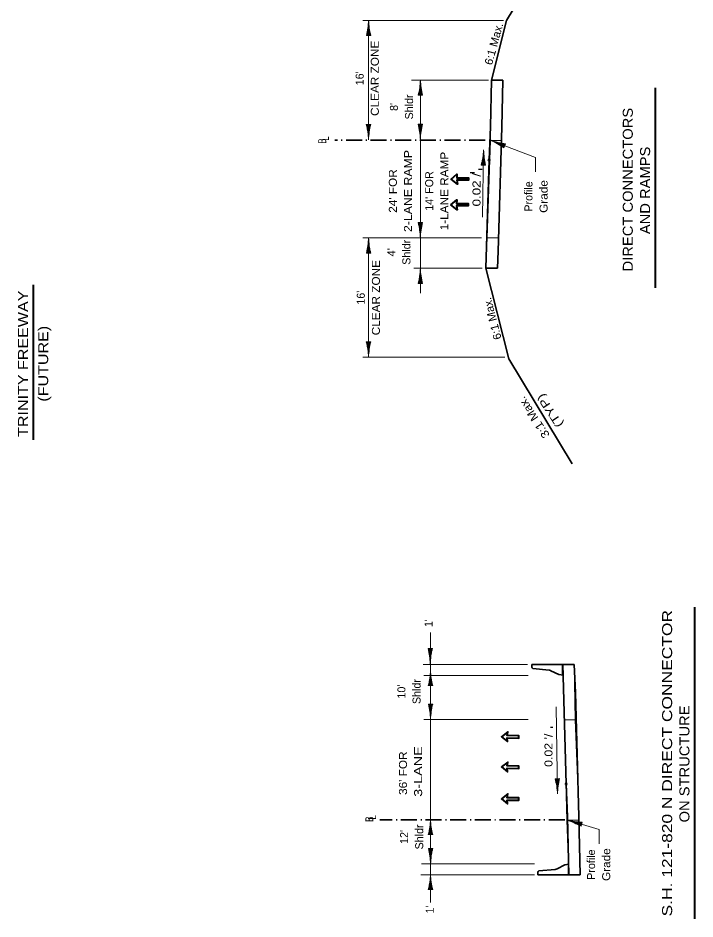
# Model space of a CAD drawing. Extents: x 2363427 to 2368559, y 6957299 to 6980140.
# Drawn here: x 2365332 to 2366516, y 6962663 to 6964238 of the extents above; entities that cross this region are included whole.
import ezdxf
from ezdxf.enums import TextEntityAlignment as Align

# ---------------------------------------------------------------- set-up
doc = ezdxf.new("R2010")
doc.units = 0
doc.header["$LTSCALE"] = 5.6
doc.header["$PDMODE"] = 32
doc.header["$PDSIZE"] = 2.8
doc.linetypes.add('DOT_DASHED', pattern=[7.7, 5, -1.2, 0.3, -1.2])
for name, color, linetype, lineweight in [('1', 7, 'Continuous', 13), ('3', 7, 'Continuous', 35), ('4', 7, 'Continuous', 13), ('40', 7, 'Continuous', 35), ('8', 7, 'Continuous', 13)]:
    doc.layers.add(name, color=color, linetype=linetype, lineweight=lineweight)

msp = doc.modelspace()

# ---------------------------------------------------------------- linework, layer by layer
at = {"layer": '1'}
for p, q in [((2366237.126, 6963994.322), (2366171.456, 6964019.302)), ((2366237.126, 6963968.97), (2366237.126, 6963994.322)), ((2366348.592, 6962819.071), (2366307.768, 6962831.31)), ((2366348.592, 6962793.717), (2366348.592, 6962819.071))]:
    msp.add_line(p, q, dxfattribs=at)
at = {"layer": '1', "lineweight": 35}
msp.add_line((2366098.997, 6963913.718), (2366119.502, 6963913.913), dxfattribs=at)
for points in [[(2366098.997, 6963913.718), (2366099.53, 6963920.033), (2366089.142, 6963911.498), (2366100.242, 6963902.896), (2366099.034, 6963909.623)], [(2366099.034, 6963909.623), (2366119.54, 6963909.818), (2366119.502, 6963913.913)]]:
    msp.add_lwpolyline(points, dxfattribs=at)
at = {"layer": '1', "lineweight": 40}
msp.add_lwpolyline([(2366089.142, 6963911.498), (2366099.53, 6963920.033), (2366098.997, 6963913.718), (2366119.502, 6963913.913), (2366119.54, 6963909.818), (2366099.034, 6963909.623), (2366100.242, 6963902.896)], close=True, dxfattribs=at)
at = {"layer": '3'}
for p, q in [((2366296.958, 6964417.777), (2366186.582, 6964233.977)), ((2366160.088, 6964129.596), (2366186.582, 6964233.977)), ((2366158.385, 6964047.653), (2366160.088, 6964129.596)), ((2366180.094, 6964129.596), (2366160.088, 6964129.596)), ((2366178.38, 6964047.185), (2366180.094, 6964129.596)), ((2366156.036, 6963989.908), (2366158.385, 6964047.653)), ((2366172.113, 6963830.309), (2366178.378, 6964047.129)), ((2366150.54, 6963800.389), (2366156.036, 6963989.908)), ((2366170.897, 6963800.389), (2366172.108, 6963830.164)), ((2366170.815, 6963800.389), (2366150.54, 6963800.389)), ((2366150.54, 6963800.389), (2366190.734, 6963642.03)), ((2366301.11, 6963458.23), (2366190.734, 6963642.03)), ((2366230.476, 6963107.683), (2366230.476, 6963103.131)), ((2366230.476, 6963107.683), (2366284.616, 6963107.683)), ((2366304.891, 6963107.683), (2366284.616, 6963107.683)), ((2366284.616, 6963107.683), (2366284.616, 6963088.905)), ((2366284.761, 6963107.683), (2366290.822, 6962898.699)), ((2366304.891, 6963107.683), (2366306.894, 6963058.445)), ((2366260.808, 6963097.695), (2366232.618, 6963100.745)), ((2366277.864, 6963090.027), (2366264.118, 6963096.741)), ((2366284.722, 6963088.889), (2366278.562, 6963089.811)), ((2366306.899, 6963058.299), (2366313.164, 6962841.479)), ((2366290.822, 6962898.699), (2366293.171, 6962840.955)), ((2366293.171, 6962840.955), (2366295.278, 6962739.563)), ((2366313.166, 6962841.423), (2366315.284, 6962739.563)), ((2366241.006, 6962739.595), (2366241.006, 6962744.115)), ((2366243.166, 6962746.503), (2366271.454, 6962749.341)), ((2366275.03, 6962750.399), (2366288.378, 6962757.263)), ((2366288.706, 6962757.393), (2366288.726, 6962757.443)), ((2366315.284, 6962739.563), (2366295.278, 6962739.563))]:
    msp.add_line(p, q, dxfattribs=at)
at = {"layer": '3', "linetype": 'DOT_DASHED'}
for p, q in [((2366149.208, 6964024.459), (2365886.16, 6964024.459)), ((2366288.41, 6962835.734), (2365964.583, 6962835.734))]:
    msp.add_line(p, q, dxfattribs=at)
at = {"layer": '3', "lineweight": 13}
for p, q in [((2366156.399, 6963989.491), (2366156.036, 6963989.908)), ((2366291.185, 6962899.117), (2366290.822, 6962898.699))]:
    msp.add_line(p, q, dxfattribs=at)
for points in [[(2366158.312, 6964024.091), (2366177.288, 6964024.091), (2366180.094, 6964129.596), (2366160.088, 6964129.596)], [(2366152.382, 6963853.411), (2366172.544, 6963853.411), (2366177.288, 6964024.091), (2366158.312, 6964024.091)], [(2366150.54, 6963800.389), (2366152.382, 6963853.411), (2366172.544, 6963853.411), (2366170.897, 6963800.389)], [(2366287.243, 6963010.518), (2366306.469, 6963010.518), (2366304.891, 6963107.683), (2366284.616, 6963107.683)], [(2366292.05, 6962835.19), (2366313.679, 6962835.19), (2366306.469, 6963010.518), (2366287.243, 6963010.518)], [(2366292.05, 6962835.19), (2366313.679, 6962835.19), (2366315.284, 6962739.563), (2366295.278, 6962739.563)]]:
    msp.add_lwpolyline(points, close=True, dxfattribs=at)
for points in [[(2366156.036, 6963989.908), (2366155.898, 6963989.616), (2366156.036, 6963989.908)], [(2366290.822, 6962898.699), (2366290.684, 6962898.991), (2366290.822, 6962898.699)]]:
    msp.add_lwpolyline(points, dxfattribs=at)
at = {"layer": '3'}
for points in [[(2366295.146, 6962758.403), (2366295.146, 6962739.595), (2366241.006, 6962739.595)], [(2366289.12, 6962757.501), (2366295.252, 6962758.419), (2366288.726, 6962757.443)]]:
    msp.add_lwpolyline(points, dxfattribs=at)
for centre, radius, start, end in [((2366232.877, 6963103.133), 2.4, 180, 263.81662), ((2366259.731, 6963087.756), 10, 63.98349, 83.8158), ((2366278.917, 6963092.186), 2.4, 243.98851, 261.47743), ((2366243.407, 6962744.117), 2.4, 95.72178, 180), ((2366270.456, 6962759.291), 10, 275.73538, 297.22872)]:
    msp.add_arc(centre, radius, start, end, dxfattribs=at)
for p in [(2366156.036, 6963989.908), (2366290.822, 6962898.699)]:
    msp.add_point(p, dxfattribs=at)
at = {"layer": '4'}
for p, q in [((2366181.095, 6964233.977), (2365934.988, 6964233.977)), ((2365944.988, 6964025.214), (2365944.988, 6964233.977)), ((2365945.241, 6964207.316), (2365945.241, 6964232.444)), ((2365942.241, 6964207.316), (2365942.241, 6964212.079)), ((2365943.241, 6964207.316), (2365943.241, 6964217.04)), ((2365944.241, 6964207.316), (2365944.241, 6964224.536)), ((2365946.241, 6964207.316), (2365946.241, 6964222.016)), ((2365947.241, 6964207.316), (2365947.241, 6964215.869)), ((2365948.241, 6964207.316), (2365948.241, 6964210.486)), ((2365948.941, 6964207.316), (2365941.281, 6964207.316)), ((2366155.03, 6964129.596), (2366020.066, 6964129.596)), ((2366034.922, 6964102.935), (2366034.922, 6964120.154)), ((2366035.669, 6963853.843), (2366035.669, 6964129.596)), ((2366035.922, 6964102.935), (2366035.922, 6964128.064)), ((2366036.922, 6964102.935), (2366036.922, 6964117.634)), ((2366039.622, 6964102.935), (2366031.962, 6964102.935)), ((2366032.922, 6964102.935), (2366032.922, 6964107.698)), ((2366033.922, 6964102.935), (2366033.922, 6964112.659)), ((2366037.922, 6964102.935), (2366037.922, 6964111.488)), ((2366038.922, 6964102.935), (2366038.922, 6964106.105)), ((2365941.158, 6964051.837), (2365948.818, 6964051.837)), ((2365941.858, 6964051.837), (2365941.858, 6964048.667)), ((2365942.858, 6964051.837), (2365942.858, 6964043.284)), ((2365943.858, 6964051.837), (2365943.858, 6964037.138)), ((2365944.858, 6964051.837), (2365944.858, 6964026.708)), ((2365945.858, 6964051.837), (2365945.858, 6964034.618)), ((2365946.858, 6964051.837), (2365946.858, 6964042.113)), ((2365947.858, 6964051.837), (2365947.858, 6964047.074)), ((2366031.839, 6964052.649), (2366039.499, 6964052.649)), ((2366032.539, 6964052.649), (2366032.539, 6964049.479)), ((2366033.539, 6964052.649), (2366033.539, 6964044.096)), ((2366034.539, 6964052.649), (2366034.539, 6964037.95)), ((2366035.539, 6964052.649), (2366035.539, 6964027.52)), ((2366036.539, 6964052.649), (2366036.539, 6964035.43)), ((2366037.539, 6964052.649), (2366037.539, 6964042.925)), ((2366038.539, 6964052.649), (2366038.539, 6964047.886)), ((2366183.382, 6964014.246), (2366160.086, 6964023.668)), ((2366183.758, 6964015.173), (2366167.794, 6964021.63)), ((2366146.191, 6964007.298), (2366144.536, 6963889.905)), ((2366145.874, 6963980.68), (2366146.272, 6964005.806)), ((2366183.007, 6964013.318), (2366169.38, 6964018.83)), ((2366182.632, 6964012.392), (2366174.703, 6964015.599)), ((2366184.132, 6964016.1), (2366175.118, 6964019.746)), ((2366182.257, 6964011.464), (2366179.318, 6964012.654)), ((2366184.506, 6964017.026), (2366180.092, 6964018.812)), ((2366181.994, 6964010.816), (2366184.866, 6964017.917)), ((2366143.874, 6963980.712), (2366144.01, 6963989.264)), ((2366144.874, 6963980.696), (2366145.106, 6963995.394)), ((2366146.874, 6963980.664), (2366147.146, 6963997.882)), ((2366147.872, 6963980.649), (2366148.028, 6963990.371)), ((2366142.174, 6963980.739), (2366149.832, 6963980.618)), ((2366142.874, 6963980.728), (2366142.924, 6963983.898)), ((2366148.872, 6963980.633), (2366148.948, 6963985.395)), ((2366031.919, 6963880.314), (2366039.579, 6963880.314)), ((2366032.619, 6963880.314), (2366032.619, 6963877.144)), ((2366033.619, 6963880.314), (2366033.619, 6963871.761)), ((2366034.619, 6963880.314), (2366034.619, 6963865.614)), ((2366035.619, 6963880.314), (2366035.619, 6963855.186)), ((2366036.619, 6963880.314), (2366036.619, 6963863.094)), ((2366037.619, 6963880.314), (2366037.619, 6963870.59)), ((2366038.619, 6963880.314), (2366038.619, 6963875.551)), ((2366142.588, 6963853.843), (2365934.988, 6963853.843)), ((2365944.988, 6963645.08), (2365944.988, 6963853.843)), ((2365945.198, 6963827.068), (2365945.198, 6963852.196)), ((2366035.669, 6963756.871), (2366035.669, 6963853.843)), ((2365942.198, 6963827.068), (2365942.198, 6963831.831)), ((2365943.198, 6963827.068), (2365943.198, 6963836.792)), ((2365944.198, 6963827.068), (2365944.198, 6963844.288)), ((2365946.198, 6963827.068), (2365946.198, 6963841.768)), ((2365947.198, 6963827.068), (2365947.198, 6963835.621)), ((2365948.898, 6963827.068), (2365941.238, 6963827.068)), ((2365948.198, 6963827.068), (2365948.198, 6963830.238)), ((2366143.64, 6963800.389), (2366024.168, 6963800.389)), ((2366034.879, 6963773.667), (2366034.879, 6963790.886)), ((2366035.879, 6963773.667), (2366035.879, 6963798.796)), ((2366036.879, 6963773.667), (2366036.879, 6963788.366)), ((2366039.579, 6963773.667), (2366031.919, 6963773.667)), ((2366032.879, 6963773.667), (2366032.879, 6963778.43)), ((2366033.879, 6963773.667), (2366033.879, 6963783.391)), ((2366037.879, 6963773.667), (2366037.879, 6963782.22)), ((2366038.879, 6963773.667), (2366038.879, 6963776.837)), ((2365941.158, 6963671.703), (2365948.818, 6963671.703)), ((2365941.858, 6963671.703), (2365941.858, 6963668.533)), ((2365942.858, 6963671.703), (2365942.858, 6963663.15)), ((2365943.858, 6963671.703), (2365943.858, 6963657.004)), ((2365944.858, 6963671.703), (2365944.858, 6963646.574)), ((2365945.858, 6963671.703), (2365945.858, 6963654.484)), ((2365946.858, 6963671.703), (2365946.858, 6963661.979)), ((2365947.858, 6963671.703), (2365947.858, 6963666.94)), ((2366183.616, 6963645.08), (2365934.988, 6963645.08)), ((2366053.43, 6963163.239), (2366053.43, 6963047.085)), ((2366056.809, 6963135.367), (2366049.149, 6963135.367)), ((2366050.109, 6963135.367), (2366050.109, 6963130.603)), ((2366051.109, 6963135.367), (2366051.109, 6963125.643)), ((2366052.109, 6963135.367), (2366052.109, 6963118.147)), ((2366053.109, 6963135.367), (2366053.109, 6963110.238)), ((2366054.109, 6963135.367), (2366054.109, 6963120.667)), ((2366055.109, 6963135.367), (2366055.109, 6963126.813)), ((2366056.109, 6963135.367), (2366056.109, 6963132.197)), ((2366223.189, 6963107.683), (2366040.903, 6963107.683)), ((2366053.299, 6963070.627), (2366053.299, 6963095.755)), ((2366224.241, 6963088.219), (2366041.929, 6963088.219)), ((2366051.299, 6963070.627), (2366051.299, 6963079.179)), ((2366052.299, 6963070.627), (2366052.299, 6963085.326)), ((2366054.299, 6963070.627), (2366054.299, 6963087.846)), ((2366055.299, 6963070.627), (2366055.299, 6963080.35)), ((2366056.299, 6963070.627), (2366056.299, 6963075.389)), ((2366049.599, 6963070.627), (2366057.259, 6963070.627)), ((2366050.299, 6963070.627), (2366050.299, 6963073.797)), ((2366053.43, 6963050.967), (2366053.43, 6962691.429)), ((2366057.34, 6963038.461), (2366049.68, 6963038.461)), ((2366050.64, 6963038.461), (2366050.64, 6963033.697)), ((2366051.64, 6963038.461), (2366051.64, 6963028.737)), ((2366052.64, 6963038.461), (2366052.64, 6963021.241)), ((2366053.64, 6963038.461), (2366053.64, 6963013.332)), ((2366054.64, 6963038.461), (2366054.64, 6963023.761)), ((2366055.64, 6963038.461), (2366055.64, 6963029.907)), ((2366056.64, 6963038.461), (2366056.64, 6963035.291)), ((2366275.732, 6962881.309), (2366273.584, 6963033.715)), ((2366224.241, 6963011.499), (2366041.929, 6963011.499)), ((2366271.48, 6962907.869), (2366279.139, 6962907.989)), ((2366271.48, 6962907.869), (2366279.139, 6962907.989)), ((2366272.18, 6962907.879), (2366272.23, 6962904.709)), ((2366272.18, 6962907.879), (2366272.23, 6962904.709)), ((2366273.18, 6962907.895), (2366273.316, 6962899.343)), ((2366273.18, 6962907.895), (2366273.316, 6962899.343)), ((2366274.18, 6962907.911), (2366274.413, 6962893.213)), ((2366274.18, 6962907.911), (2366274.413, 6962893.213)), ((2366275.18, 6962907.927), (2366275.578, 6962882.801)), ((2366275.18, 6962907.927), (2366275.578, 6962882.801)), ((2366276.18, 6962907.943), (2366276.453, 6962890.725)), ((2366276.18, 6962907.943), (2366276.453, 6962890.725)), ((2366277.179, 6962907.959), (2366277.334, 6962898.237)), ((2366277.179, 6962907.959), (2366277.334, 6962898.237)), ((2366278.179, 6962907.975), (2366278.255, 6962903.213)), ((2366278.179, 6962907.975), (2366278.255, 6962903.213)), ((2366052.3, 6962809.999), (2366052.3, 6962824.698)), ((2366053.3, 6962809.999), (2366053.3, 6962835.127)), ((2366054.3, 6962809.999), (2366054.3, 6962827.218)), ((2366318.036, 6962828.135), (2366293.782, 6962834.713)), ((2366318.298, 6962829.1), (2366301.678, 6962833.608)), ((2366317.773, 6962827.17), (2366303.586, 6962831.017)), ((2366318.558, 6962830.065), (2366309.174, 6962832.611)), ((2366317.512, 6962826.205), (2366309.256, 6962828.443)), ((2366317.25, 6962825.239), (2366314.189, 6962826.07)), ((2366318.82, 6962831.03), (2366314.224, 6962832.277)), ((2366317.066, 6962824.564), (2366319.07, 6962831.957)), ((2366049.6, 6962809.999), (2366057.26, 6962809.999)), ((2366050.3, 6962809.999), (2366050.3, 6962813.169)), ((2366051.3, 6962809.999), (2366051.3, 6962818.551)), ((2366055.3, 6962809.999), (2366055.3, 6962819.722)), ((2366056.3, 6962809.999), (2366056.3, 6962814.761)), ((2366057.383, 6962785.673), (2366049.723, 6962785.673)), ((2366050.683, 6962785.673), (2366050.683, 6962780.911)), ((2366051.683, 6962785.673), (2366051.683, 6962775.95)), ((2366052.683, 6962785.673), (2366052.683, 6962768.454)), ((2366053.683, 6962785.673), (2366053.683, 6962760.545)), ((2366054.683, 6962785.673), (2366054.683, 6962770.974)), ((2366055.683, 6962785.673), (2366055.683, 6962777.121)), ((2366056.683, 6962785.673), (2366056.683, 6962782.503)), ((2366235.63, 6962759.013), (2366037.827, 6962759.013)), ((2366235.63, 6962739.563), (2366036.801, 6962739.563)), ((2366052.299, 6962714.047), (2366052.299, 6962728.746)), ((2366053.299, 6962714.047), (2366053.299, 6962739.175)), ((2366054.299, 6962714.047), (2366054.299, 6962731.266)), ((2366049.599, 6962714.047), (2366057.259, 6962714.047)), ((2366050.299, 6962714.047), (2366050.299, 6962717.217)), ((2366051.299, 6962714.047), (2366051.299, 6962722.599)), ((2366055.299, 6962714.047), (2366055.299, 6962723.77)), ((2366056.299, 6962714.047), (2366056.299, 6962718.809))]:
    msp.add_line(p, q, dxfattribs=at)
at = {"layer": '4', "lineweight": 40}
for p, q in [((2366447.424, 6963766.022), (2366447.424, 6964115.735)), ((2365358.899, 6963500.471), (2365358.899, 6963771.53)), ((2366516.256, 6962662.536), (2366516.256, 6963207.875))]:
    msp.add_line(p, q, dxfattribs=at)
at = {"layer": '4', "lineweight": 25}
for p, q in [((2366137.554, 6963973.663), (2366143.803, 6963973.663)), ((2366130.264, 6963967.418), (2366122.973, 6963967.418)), ((2366263.624, 6962998.066), (2366267.579, 6962998.066))]:
    msp.add_line(p, q, dxfattribs=at)
at = {"layer": '4'}
for centre, start, end in [((2365800.863, 6964241.104), 346.47039, 357.15644), ((2366089.357, 6964241.104), 182.84356, 193.52961), ((2365891.545, 6964136.723), 346.47039, 357.15644), ((2366180.039, 6964136.723), 182.84356, 193.52961), ((2365800.74, 6964018.049), 2.84356, 13.52961), ((2366089.234, 6964018.049), 166.47039, 177.15644), ((2365891.421, 6964018.861), 2.84356, 13.52961), ((2366179.915, 6964018.861), 166.47039, 177.15644), ((2366206.192, 6964160.76), 250.82226, 261.50831), ((2366098.021, 6963893.313), 54.44909, 65.13514), ((2366002.31, 6964016.75), 345.56175, 356.2478), ((2366290.768, 6964012.175), 181.93492, 192.62097), ((2365891.501, 6963846.526), 2.84356, 13.52961), ((2366179.995, 6963846.526), 166.47039, 177.15644), ((2365800.82, 6963860.856), 346.47039, 357.15644), ((2366089.314, 6963860.856), 182.84356, 193.52961), ((2365891.501, 6963807.455), 346.47039, 357.15644), ((2366179.995, 6963807.455), 182.84356, 193.52961), ((2365800.74, 6963637.915), 2.84356, 13.52961), ((2366089.234, 6963637.915), 166.47039, 177.15644), ((2365908.732, 6963101.581), 2.84356, 13.52961), ((2366197.226, 6963101.581), 166.47039, 177.15644), ((2365909.183, 6963104.416), 346.47039, 357.15644), ((2366197.677, 6963104.416), 182.84356, 193.52961), ((2365909.263, 6963004.675), 2.84356, 13.52961), ((2366197.757, 6963004.675), 166.47039, 177.15644), ((2366131.617, 6962871.86), 3.7522, 14.43825), ((2366131.617, 6962871.86), 3.7522, 14.43825), ((2366420.075, 6962876.435), 167.37903, 178.06508), ((2366420.075, 6962876.435), 167.37903, 178.06508), ((2365909.183, 6962843.788), 346.47039, 357.15644), ((2366197.677, 6962843.788), 182.84356, 193.52961), ((2366323.216, 6962976.325), 257.66908, 268.35513), ((2366247.7, 6962697.89), 61.29591, 71.98196), ((2365909.307, 6962751.888), 2.84356, 13.52961), ((2366197.801, 6962751.888), 166.47039, 177.15644), ((2365909.183, 6962747.836), 346.47039, 357.15644), ((2366197.677, 6962747.836), 182.84356, 193.52961)]:
    msp.add_arc(centre, 144.425, start, end, dxfattribs=at)
at = {"layer": '40'}
for p, q in [((2366099.238, 6963958.456), (2366119.743, 6963958.651)), ((2366187.371, 6962979.101), (2366207.875, 6962978.907)), ((2366187.371, 6962926.151), (2366207.875, 6962925.955)), ((2366187.371, 6962870.385), (2366207.875, 6962870.189))]:
    msp.add_line(p, q, dxfattribs=at)
for points in [[(2366099.238, 6963958.456), (2366099.77, 6963964.771), (2366089.383, 6963956.236), (2366100.483, 6963947.634), (2366099.276, 6963954.361)], [(2366099.276, 6963954.361), (2366119.78, 6963954.556), (2366119.743, 6963958.651)], [(2366187.371, 6962979.101), (2366187.903, 6962972.787), (2366177.515, 6962981.321), (2366188.615, 6962989.923), (2366187.408, 6962983.197)], [(2366187.408, 6962983.197), (2366207.913, 6962983.001), (2366207.875, 6962978.907)], [(2366187.371, 6962926.151), (2366187.903, 6962919.835), (2366177.515, 6962928.371), (2366188.615, 6962936.973), (2366187.408, 6962930.245)], [(2366187.408, 6962930.245), (2366207.913, 6962930.051), (2366207.875, 6962925.955)], [(2366187.371, 6962870.385), (2366187.903, 6962864.069), (2366177.515, 6962872.605), (2366188.615, 6962881.207), (2366187.408, 6962874.479)], [(2366187.408, 6962874.479), (2366207.913, 6962874.285), (2366207.875, 6962870.189)]]:
    msp.add_lwpolyline(points, dxfattribs=at)
at = {"layer": '8', "lineweight": 40}
for points in [[(2366089.383, 6963956.236), (2366099.77, 6963964.771), (2366099.238, 6963958.456), (2366119.743, 6963958.651), (2366119.78, 6963954.556), (2366099.276, 6963954.361), (2366100.483, 6963947.634)], [(2366177.515, 6962981.321), (2366187.903, 6962972.787), (2366187.371, 6962979.101), (2366207.875, 6962978.907), (2366207.913, 6962983.001), (2366187.408, 6962983.197), (2366188.615, 6962989.923)], [(2366177.515, 6962928.371), (2366187.903, 6962919.835), (2366187.371, 6962926.151), (2366207.875, 6962925.955), (2366207.913, 6962930.051), (2366187.408, 6962930.245), (2366188.615, 6962936.973)], [(2366177.515, 6962872.605), (2366187.903, 6962864.069), (2366187.371, 6962870.385), (2366207.875, 6962870.189), (2366207.913, 6962874.285), (2366187.408, 6962874.479), (2366188.615, 6962881.207)]]:
    msp.add_lwpolyline(points, close=True, dxfattribs=at)

# ---------------------------------------------------------------- texts
at = {"layer": '4'}
for s, height, rotation, width, p in [('6:1 Max.', 14, 74.747, 1.05, (2366171.018, 6964191.172)), ('CLEAR ZONE', 14, 90, 1.1, (2365963.008, 6964132.601)), ('DIRECT CONNECTORS', 17.5, 90, 1.1, (2366407.428, 6963937.957)), ('B', 14, 90, 0.75, (2365870.917, 6964022.858)), ('L', 14, 90, 0.75, (2365875.917, 6964027.358)), ('2-LANE RAMP', 14, 90, 1.15, (2366021.058, 6963935.517)), ('AND RAMPS', 17.5, 90, 1.1, (2366437.7, 6963936.611)), ('1-LANE RAMP', 14, 90, 1.1, (2366084.643, 6963935.517)), ("24' FOR", 14, 90, 1.1, (2365994.558, 6963935.516)), ('0.02 /', 14, 90, 1.25, (2366140.946, 6963937.834)), ('Grade', 14, 90, 1.1, (2366258.316, 6963925.963)), ("4'", 14, 90, 1.05, (2365991.788, 6963828.39)), ('CLEAR ZONE', 14, 90, 1.1, (2365964.964, 6963749.044)), ('TRINITY FREEWAY', 17.5, 90, 1.2, (2365349.178, 6963633.488)), ('6:1 Max.', 14, 104.585, 1.05, (2366168.45, 6963714.124)), ('(FUTURE)', 17.5, 90, 1.2, (2365384.458, 6963633.488)), ('(TYP)', 14, 123.522, 1.35, (2366268.159, 6963555.1)), ('3:1 Max.', 14, 123.522, 1.15, (2366239.943, 6963543.461)), ('S.H. 121-820 N DIRECT CONNECTOR', 17.5, 90, 1.3, (2366476.259, 6962934.961)), ("1'", 14, 90, 0.95, (2366056.956, 6963179.872)), ('ON STRUCTURE', 17.5, 90, 1.1, (2366506.532, 6962933.615)), ("0.02 '/", 14, 90, 1.15, (2366266.908, 6962957.547)), ("36' FOR", 14, 90, 1.1, (2366012.319, 6962917.519)), (' 3-LANE ', 14, 90, 1.35, (2366038.819, 6962920.402)), ('B', 14, 90, 0.75, (2365953.37, 6962837.103)), ('L', 14, 90, 0.75, (2365958.37, 6962840.404)), ('Grade', 14, 90, 1.1, (2366367.916, 6962757.605)), ("1'", 14, 90, 0.95, (2366059.069, 6962679.101))]:
    msp.add_text(s, height=height, rotation=rotation, dxfattribs=dict(at, width=width)).set_placement(p, align=Align.CENTER)
for s, p in [("16'", (2365936.508, 6964132.6)), ('Shldr', (2366022.958, 6964082.571)), ("8'", (2365996.458, 6964082.572)), ("14' FOR", (2366058.143, 6963935.516)), ('Profile', (2366231.816, 6963925.964)), ('Shldr', (2366018.288, 6963828.391)), ("16'", (2365938.464, 6963749.043)), ('Shldr', (2366036.049, 6963060.22)), ("10'", (2366009.549, 6963060.221)), ('Shldr', (2366040.719, 6962806.038)), ("12'", (2366014.219, 6962806.039)), ('Profile', (2366341.416, 6962757.605))]:
    msp.add_text(s, height=14, rotation=90, dxfattribs=at).set_placement(p, align=Align.CENTER)

doc.saveas('drawing.dxf')
